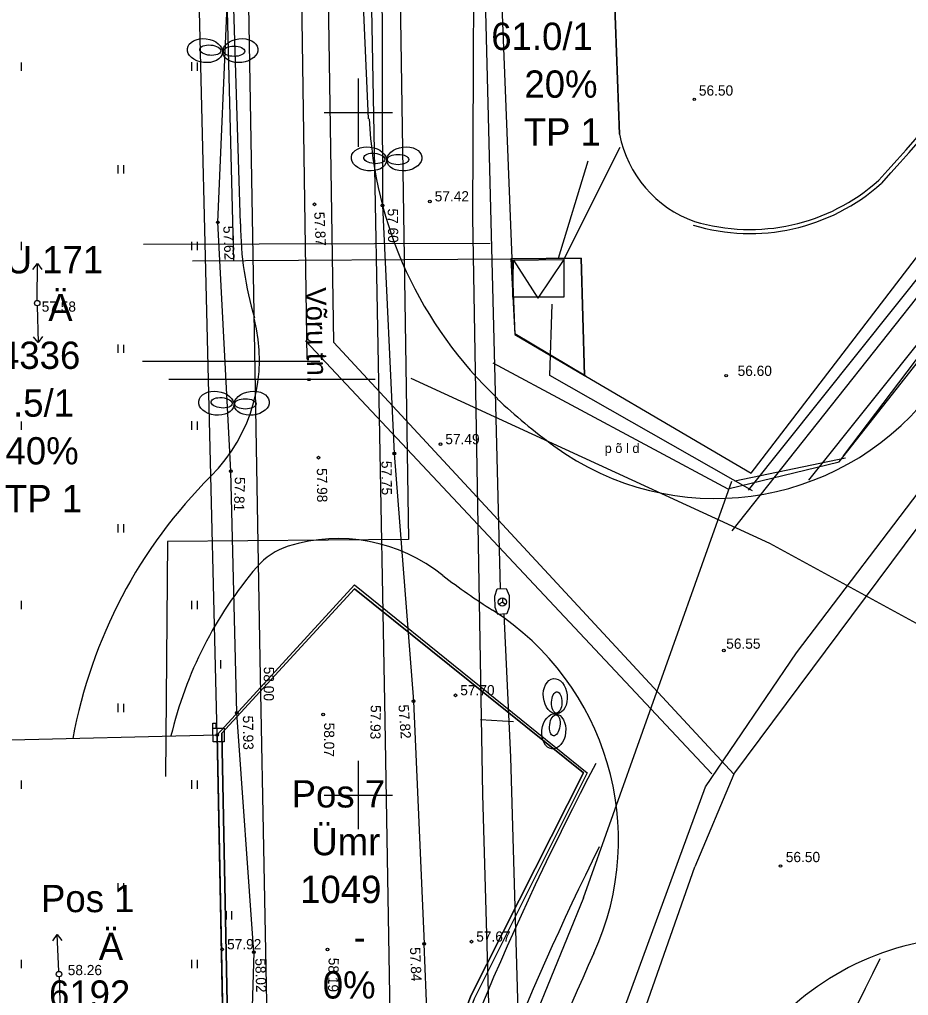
# Model space of a CAD drawing. Extents: x 9156 to 9809, y 2728 to 4000.
# Drawn here: x 9375.2 to 9440.3, y 3485.3 to 3556.8 of the extents above; entities that cross this region are included whole.
import ezdxf

# ---------------------------------------------------------------- set-up
doc = ezdxf.new("R2010")
doc.units = 0
for name, color, linetype in [('Level 11', 7, 'Continuous'), ('Level 12', 7, 'Continuous'), ('Level 14', 7, 'Continuous'), ('Level 15', 7, 'Continuous'), ('Level 16', 7, 'Continuous'), ('Level 17', 7, 'Continuous'), ('Level 18', 7, 'Continuous'), ('Level 5', 7, 'Continuous'), ('Level 54', 7, 'Continuous'), ('Level 56', 7, 'Continuous'), ('Level 6', 7, 'Continuous'), ('Level 7', 7, 'Continuous'), ('Level 8', 7, 'Continuous')]:
    doc.layers.add(name, color=color, linetype=linetype)

msp = doc.modelspace()

# ---------------------------------------------------------------- linework, layer by layer
at = {"layer": 'Level 11'}
for p, q in [((9419.13, 3548.406), (9417.595, 3590.318)), ((9417.595, 3590.318), (9419.13, 3548.406))]:
    msp.add_line(p, q, dxfattribs=at)
for points in [[(9416.318, 3539.339), (9411.166, 3539.282), (9411.458, 3533.779), (9416.558, 3530.725)], [(9416.318, 3539.339), (9411.166, 3539.282), (9411.455, 3533.737), (9416.558, 3530.725)]]:
    msp.add_lwpolyline(points, close=True, dxfattribs=at)
for centre, radius, start, end in [((9257.773, 3708.522), 243.4, 317.80433, 332.882), ((9257.773, 3708.522), 243.4, 317.80433, 332.882), ((9427.407, 3549.971), 8.424, 190.7073, 250.55426), ((9427.407, 3549.971), 8.424, 190.7073, 250.55426), ((9428.665, 3555.568), 14.136, 253.29881, 311.85469), ((9428.665, 3555.568), 14.136, 253.29881, 311.85469)]:
    msp.add_arc(centre, radius, start, end, dxfattribs=at)
at = {"layer": 'Level 12'}
for p, q in [((9389.26, 3603.506), (9390.852, 3539.152)), ((9472.329, 3573.455), (9435.481, 3524.854)), ((9414.986, 3539.133), (9419.156, 3547.47)), ((9387.85, 3539.133), (9411.166, 3539.282)), ((9411.308, 3536.477), (9411.355, 3539.179)), ((9411.355, 3539.179), (9415.033, 3539.226)), ((9411.355, 3539.179), (9413.148, 3536.397)), ((9415.033, 3539.226), (9413.148, 3536.397)), ((9415.033, 3539.226), (9415.033, 3536.477)), ((9415.033, 3536.477), (9411.308, 3536.477)), ((9414.009, 3530.745), (9414.195, 3535.964)), ((9428.866, 3522.286), (9414.009, 3530.745)), ((9427.558, 3523.02), (9435.662, 3524.703)), ((9416.479, 3492.478), (9427.352, 3522.995)), ((9416.479, 3492.478), (9406.21, 3467.279))]:
    msp.add_line(p, q, dxfattribs=at)
at = {"layer": 'Level 14'}
for p, q in [((9427.489, 3501.526), (9484.383, 3578.032)), ((9398.212, 3533.163), (9397.759, 3562.139)), ((9398.212, 3533.163), (9427.489, 3501.526)), ((9401.232, 3530.443), (9386.13, 3530.443)), ((9427.489, 3501.526), (9424.625, 3494.744)), ((9413.752, 3463.774), (9424.625, 3494.744))]:
    msp.add_line(p, q, dxfattribs=at)
at = {"layer": 'Level 15'}
for p, q in [((9435.211, 3524.4), (9458.77, 3554.464)), ((9409.64, 3540.412), (9384.266, 3540.322)), ((9409.84, 3531.652), (9427.056, 3522.436)), ((9427.056, 3522.436), (9435.211, 3524.4)), ((9408.943, 3505.533), (9411.35, 3505.395))]:
    msp.add_line(p, q, dxfattribs=at)
at = {"layer": 'Level 16'}
for p, q in [((9396.243, 3531.923), (9395.524, 3581.023)), ((9432.07, 3510.41), (9469.372, 3559.57)), ((9425.879, 3501.558), (9396.128, 3533.283)), ((9397.185, 3531.773), (9384.198, 3531.773)), ((9425.426, 3500.591), (9432.07, 3510.41)), ((9413.344, 3467.656), (9425.426, 3500.591))]:
    msp.add_line(p, q, dxfattribs=at)
at = {"layer": 'Level 17'}
for p, q in [((9402.638, 3585.797), (9403.665, 3518.718)), ((9427.374, 3519.354), (9458.182, 3558.332)), ((9428.56, 3522.344), (9455.51, 3556.115)), ((9432.973, 3523.064), (9457.855, 3554.244)), ((9403.846, 3530.534), (9430.093, 3518.448)), ((9386.026, 3518.569), (9385.875, 3501.346)), ((9403.665, 3518.718), (9386.026, 3518.569)), ((9430.093, 3518.448), (9455.313, 3504.669))]:
    msp.add_line(p, q, dxfattribs=at)
for radius, start, end in [(215.35, 152.14387, 173.22057), (212.35, 153.57103, 173.32026), (190.3, 153.02623, 176.31932)]:
    msp.add_arc((9607.784, 3401.679), radius, start, end, dxfattribs=at)
at = {"layer": 'Level 18'}
for p, q in [((9391.373, 3541.836), (9389.227, 3610.137)), ((9400.747, 3549.532), (9400.239, 3560.805))]:
    msp.add_line(p, q, dxfattribs=at)
for centre, radius, start, end in [((9430.769, 3550.888), 30, 182.58423, 226.76102), ((9415.806, 3541.945), 24.433, 180.25542, 196.59789), ((9380.761, 3531.892), 12, 314.71763, 14.71922), ((9426.118, 3541.729), 20, 233.80691, 321.41014), ((9440.185, 3560.953), 43.821, 226.76102, 233.80691), ((9415.025, 3497.515), 36.536, 134.96714, 169.53795), ((9398.528, 3506.606), 12.18, 51.04093, 107.49197), ((9396.37, 3513.454), 5, 107.49197, 139.4877), ((9415.025, 3497.515), 29.536, 139.4877, 166.6663), ((9440.185, 3560.953), 56.3, 232.85221, 237.36898), ((9399.042, 3496.696), 20, 335.52551, 57.36898), ((9445.092, 3469.599), 20, 58.80187, 157.34047), ((9607.784, 3401.679), 209.35, 155.52551, 172.93494)]:
    msp.add_arc(centre, radius, start, end, dxfattribs=at)
at = {"layer": 'Level 5'}
msp.add_line((9416.798, 3546.449), (9414.635, 3539.312), dxfattribs=at)
at = {"layer": 'Level 54'}
for p, q in [((9389.713, 3541.97), (9390.484, 3559.789)), ((9375.322, 3553.676), (9375.322, 3553.068)), ((9387.798, 3553.688), (9387.798, 3553.068)), ((9388.204, 3553.676), (9388.204, 3553.068)), ((9400, 3552.5), (9400, 3547.5)), ((9400, 3552.5), (9400, 3547.5)), ((9400, 3552.5), (9400, 3547.5)), ((9397.5, 3550), (9402.5, 3550)), ((9397.5, 3550), (9402.5, 3550)), ((9397.5, 3550), (9402.5, 3550)), ((9382.392, 3546.157), (9382.392, 3545.536)), ((9382.798, 3546.145), (9382.798, 3545.536)), ((9396.786, 3543.274), (9396.786, 3543.274)), ((9401.76, 3543.193), (9401.76, 3543.193)), ((9401.76, 3543.193), (9402.634, 3525.021)), ((9405.241, 3543.49), (9405.241, 3543.49)), ((9390.664, 3523.738), (9389.713, 3541.97)), ((9389.713, 3541.955), (9389.713, 3541.955)), ((9375.322, 3540.525), (9375.322, 3539.916)), ((9387.798, 3540.536), (9387.798, 3539.916)), ((9388.204, 3540.525), (9388.204, 3539.916)), ((9376.173, 3538.504), (9376.506, 3538.942)), ((9376.493, 3536.242), (9376.506, 3538.942)), ((9376.506, 3538.942), (9376.835, 3538.501)), ((9376.497, 3535.842), (9376.571, 3533.143)), ((9376.571, 3533.143), (9376.228, 3533.573)), ((9376.89, 3533.591), (9376.571, 3533.143)), ((9382.392, 3533.005), (9382.392, 3532.385)), ((9382.798, 3532.994), (9382.798, 3532.385)), ((9375.322, 3527.374), (9375.322, 3526.765)), ((9387.798, 3527.385), (9387.798, 3526.765)), ((9388.204, 3527.374), (9388.204, 3526.765)), ((9406.018, 3525.702), (9406.018, 3525.702)), ((9402.634, 3525.021), (9402.634, 3525.021)), ((9402.634, 3525.021), (9404.038, 3506.868)), ((9397.091, 3524.716), (9397.091, 3524.716)), ((9390.662, 3523.733), (9390.662, 3523.733)), ((9391.109, 3506.015), (9390.664, 3523.738)), ((9382.392, 3519.854), (9382.392, 3519.234)), ((9382.798, 3519.843), (9382.798, 3519.234)), ((9410.359, 3516.223), (9410.359, 3516.223)), ((9410.17, 3515.115), (9410.17, 3515.115)), ((9410.819, 3515.12), (9410.819, 3515.12)), ((9387.798, 3514.234), (9387.798, 3513.614)), ((9409.997, 3514.567), (9409.997, 3514.567)), ((9409.997, 3514.567), (9409.997, 3514.567)), ((9410.542, 3514.439), (9410.542, 3514.139)), ((9411.031, 3514.613), (9411.031, 3514.613)), ((9375.322, 3514.223), (9375.322, 3513.614)), ((9388.204, 3514.223), (9388.204, 3513.614)), ((9410.014, 3513.73), (9410.014, 3513.73)), ((9410.542, 3514.139), (9410.292, 3513.973)), ((9410.542, 3514.139), (9410.542, 3514.139)), ((9410.542, 3514.139), (9410.792, 3513.973)), ((9411.05, 3513.764), (9411.05, 3513.764)), ((9410.207, 3513.237), (9410.207, 3513.237)), ((9410.681, 3512.823), (9410.681, 3512.823)), ((9410.883, 3513.269), (9410.883, 3513.269)), ((9392.807, 3509.978), (9392.807, 3509.978)), ((9389.513, 3509.886), (9389.513, 3509.266)), ((9389.918, 3509.875), (9389.918, 3509.266)), ((9407.115, 3507.306), (9407.115, 3507.306)), ((9382.392, 3506.703), (9382.392, 3506.083)), ((9382.798, 3506.691), (9382.798, 3506.083)), ((9401.91, 3506.844), (9401.91, 3506.844)), ((9404.038, 3506.868), (9404.038, 3506.868)), ((9404.038, 3506.868), (9404.811, 3489.091)), ((9391.109, 3506.015), (9391.109, 3506.015)), ((9392.345, 3488.489), (9391.109, 3506.015)), ((9397.431, 3505.904), (9397.431, 3505.904)), ((9389.668, 3504.405), (9389.668, 3504.405)), ((9400, 3502.5), (9400, 3497.5)), ((9400, 3502.5), (9400, 3497.5)), ((9400, 3502.5), (9400, 3497.5)), ((9411.129, 3502.78), (9411.129, 3502.78)), ((9375.322, 3501.071), (9375.322, 3500.462)), ((9387.798, 3501.083), (9387.798, 3500.462)), ((9388.204, 3501.071), (9388.204, 3500.462)), ((9397.5, 3500), (9402.5, 3500)), ((9397.5, 3500), (9402.5, 3500)), ((9397.5, 3500), (9402.5, 3500)), ((9382.392, 3493.551), (9382.392, 3492.931)), ((9382.798, 3493.54), (9382.798, 3492.931)), ((9390.318, 3491.494), (9390.318, 3490.874)), ((9390.724, 3491.483), (9390.724, 3490.874)), ((9377.639, 3489.321), (9377.949, 3489.775)), ((9378.076, 3487.078), (9377.949, 3489.775)), ((9377.949, 3489.775), (9378.301, 3489.352)), ((9408.282, 3489.259), (9408.282, 3489.259)), ((9390.041, 3488.696), (9390.041, 3488.696)), ((9397.74, 3488.679), (9397.74, 3488.679)), ((9404.811, 3489.091), (9404.811, 3489.091)), ((9405.496, 3472.707), (9404.811, 3489.091)), ((9375.322, 3487.92), (9375.322, 3487.311)), ((9387.798, 3487.931), (9387.798, 3487.311)), ((9388.204, 3487.92), (9388.204, 3487.311)), ((9392.345, 3488.489), (9391.867, 3471.579)), ((9392.345, 3488.489), (9392.345, 3488.489)), ((9378.09, 3486.678), (9378.165, 3483.979))]:
    msp.add_line(p, q, dxfattribs=at)
for points in [[(9406.796, 3642.411), (9407.476, 3613.881), (9408.676, 3582.388), (9410.387, 3515.117)], [(9397.129, 3380.652), (9395.019, 3412.343), (9393.756, 3460.883), (9392.807, 3509.978), (9391.971, 3559.264), (9391.116, 3614.638), (9387.944, 3630.289), (9387.153, 3640.427)], [(9409.112, 3500.044), (9408.382, 3542.315), (9408.497, 3570.133), (9408.227, 3581.28), (9406.571, 3597.619), (9406.61, 3602.955)], [(9406.951, 3592.745), (9404.9, 3589.399), (9400.65, 3580.127), (9400.669, 3573.249), (9401.91, 3506.844), (9403.071, 3439.533), (9404.623, 3395.803), (9405.779, 3380.148)], [(9409.997, 3514.567), (9410.17, 3515.115), (9410.819, 3515.12), (9411.031, 3514.613), (9411.05, 3513.764), (9410.883, 3513.269), (9410.207, 3513.237), (9410.014, 3513.73), (9409.997, 3514.567)], [(9410.662, 3513.259), (9411.129, 3502.78), (9414.011, 3403.198), (9413.966, 3395.158), (9414.527, 3385.035)], [(9389.361, 3504.868), (9389.359, 3505.274)], [(9389.359, 3505.274), (9389.564, 3505.274), (9389.564, 3504.868), (9389.361, 3504.868)], [(9389.365, 3503.905), (9389.36, 3504.905)], [(9389.36, 3504.905), (9390.168, 3504.905), (9390.168, 3503.905), (9389.365, 3503.905)], [(9412.616, 3379.749), (9411.152, 3404.875), (9409.689, 3479.597), (9409.112, 3500.044)]]:
    msp.add_lwpolyline(points, dxfattribs=at)
for centre, radius in [((9424.591, 3550.963), 0.0909), ((9405.241, 3543.49), 0.1), ((9396.786, 3543.274), 0.1), ((9401.76, 3543.193), 0.1), ((9389.713, 3541.955), 0.1), ((9376.492, 3536.042), 0.2), ((9376.492, 3536.042), 0.2), ((9426.927, 3530.73), 0.0909), ((9406.018, 3525.702), 0.1), ((9402.634, 3525.021), 0.1), ((9397.091, 3524.716), 0.1), ((9390.662, 3523.733), 0.1), ((9410.542, 3514.139), 0.3), ((9426.76, 3510.586), 0.0909), ((9407.115, 3507.306), 0.1), ((9404.038, 3506.868), 0.1), ((9391.109, 3506.015), 0.1), ((9397.431, 3505.904), 0.1), ((9389.668, 3504.405), 0.0923), ((9430.908, 3494.799), 0.0909), ((9408.282, 3489.259), 0.1), ((9390.041, 3488.696), 0.1), ((9392.345, 3488.489), 0.1), ((9397.74, 3488.679), 0.1), ((9404.811, 3489.091), 0.1), ((9378.085, 3486.878), 0.2), ((9378.085, 3486.878), 0.2)]:
    msp.add_circle(centre, radius, dxfattribs=at)
msp.add_spline([(9406.951, 3592.745), (9406.781, 3591.183), (9406.367, 3589.859), (9405.587, 3588.036), (9403.761, 3583.944), (9402.884, 3582.221), (9401.887, 3580.231), (9401.594, 3579.531), (9401.59, 3574.275), (9401.595, 3572.424), (9401.619, 3568.927), (9401.76, 3543.193)], degree=3, dxfattribs=at)
at = {"layer": 'Level 56'}
for p, q in [((9391.373, 3541.836), (9389.227, 3610.137)), ((9400.747, 3549.532), (9400.239, 3560.805)), ((9428.56, 3522.344), (9455.51, 3556.115)), ((9432.973, 3523.064), (9457.855, 3554.244))]:
    msp.add_line(p, q, dxfattribs=at)
for centre, radius, start, end in [((9430.769, 3550.888), 30, 182.58423, 226.76102), ((9415.806, 3541.945), 24.433, 180.25542, 196.59789), ((9380.761, 3531.892), 12, 314.71763, 14.71922), ((9426.118, 3541.729), 20, 233.80691, 321.41014), ((9440.185, 3560.953), 43.821, 226.76102, 233.80691), ((9415.025, 3497.515), 36.536, 134.96714, 169.53795), ((9398.528, 3506.606), 12.18, 51.04093, 107.49197), ((9396.37, 3513.454), 5, 107.49197, 139.4877), ((9415.025, 3497.515), 29.536, 139.4877, 166.6663), ((9440.185, 3560.953), 56.3, 232.85221, 237.36898), ((9399.042, 3496.696), 20, 335.52551, 57.36898), ((9607.784, 3401.679), 215.35, 152.14387, 173.22057), ((9607.784, 3401.679), 212.35, 153.57103, 173.32026), ((9445.092, 3469.599), 20, 58.80187, 157.34047), ((9607.784, 3401.679), 209.35, 155.52551, 172.93494), ((9607.784, 3401.679), 190.3, 153.02623, 176.31932)]:
    msp.add_arc(centre, radius, start, end, dxfattribs=at)
at = {"layer": 'Level 6'}
for points in [[(9416.48, 3501.631), (9408.229, 3485.287), (9400.321, 3464.17), (9394.39, 3439.052), (9391.296, 3439.052), (9390.006, 3504.53), (9399.719, 3515.11)], [(9391.296, 3439.052), (9394.39, 3439.052), (9400.321, 3464.17), (9408.229, 3485.287), (9416.48, 3501.631), (9399.719, 3515.11), (9390.006, 3504.53)]]:
    msp.add_lwpolyline(points, close=True, dxfattribs=at)
for centre, radius, start, end in [((9257.773, 3708.522), 243.702, 317.80433, 332.882), ((9428.665, 3555.568), 14.432, 253.29881, 311.85469)]:
    msp.add_arc(centre, radius, start, end, dxfattribs=at)
at = {"layer": 'Level 7'}
for p, q in [((9409.05, 3594.06), (9411.455, 3533.737)), ((9389.67, 3504.41), (9387.795, 3580.728)), ((9428.759, 3523.586), (9464.86, 3570.761)), ((9411.166, 3539.282), (9416.318, 3539.339)), ((9411.166, 3539.282), (9411.458, 3533.779)), ((9416.318, 3539.339), (9416.558, 3530.725)), ((9411.455, 3533.737), (9428.759, 3523.586)), ((9416.662, 3530.691), (9411.458, 3533.779)), ((9336.15, 3503.09), (9389.67, 3504.41)), ((9389.67, 3504.41), (9391.882, 3396.104))]:
    msp.add_line(p, q, dxfattribs=at)
msp.add_lwpolyline([(9389.67, 3504.41), (9399.727, 3515.393), (9416.746, 3501.629), (9408.487, 3485.064), (9400.579, 3463.559), (9396.453, 3447.387), (9394.562, 3438.82), (9390.952, 3438.82)], close=True, dxfattribs=at)
at = {"layer": 'Level 8'}
for centre, major_axis, ratio in [((9388.77, 3554.534), (1.285, -0.15), 0.674652), ((9388.77, 3554.534), (1.285, -0.15), 0.674652), ((9388.77, 3554.534), (1.285, -0.15), 0.674652), ((9388.77, 3554.534), (1.285, -0.15), 0.674652), ((9389.165, 3554.57), (0.774, -0.072), 0.486914), ((9389.165, 3554.57), (0.774, -0.072), 0.486914), ((9389.165, 3554.57), (0.774, -0.072), 0.486914), ((9389.165, 3554.57), (0.774, -0.072), 0.486914), ((9391.362, 3554.534), (-1.285, -0.15), 0.674652), ((9391.362, 3554.534), (-1.285, -0.15), 0.674652), ((9391.362, 3554.534), (-1.285, -0.15), 0.674652), ((9391.362, 3554.534), (-1.285, -0.15), 0.674652), ((9390.902, 3554.49), (-0.778, 0.002), 0.486914), ((9390.902, 3554.49), (-0.778, 0.002), 0.486914), ((9390.902, 3554.49), (-0.778, 0.002), 0.486914), ((9390.902, 3554.49), (-0.778, 0.002), 0.486914), ((9400.775, 3546.602), (1.285, -0.15), 0.674652), ((9400.775, 3546.602), (1.285, -0.15), 0.674652), ((9400.775, 3546.602), (1.285, -0.15), 0.674652), ((9400.775, 3546.602), (1.285, -0.15), 0.674652), ((9403.368, 3546.602), (-1.285, -0.15), 0.674652), ((9403.368, 3546.602), (-1.285, -0.15), 0.674652), ((9403.368, 3546.602), (-1.285, -0.15), 0.674652), ((9403.368, 3546.602), (-1.285, -0.15), 0.674652), ((9401.17, 3546.638), (0.774, -0.072), 0.486914), ((9401.17, 3546.638), (0.774, -0.072), 0.486914), ((9401.17, 3546.638), (0.774, -0.072), 0.486914), ((9401.17, 3546.638), (0.774, -0.072), 0.486914), ((9402.908, 3546.558), (-0.778, 0.002), 0.486914), ((9402.908, 3546.558), (-0.778, 0.002), 0.486914), ((9402.908, 3546.558), (-0.778, 0.002), 0.486914), ((9402.908, 3546.558), (-0.778, 0.002), 0.486914), ((9389.6, 3528.7), (1.285, -0.15), 0.674652), ((9389.6, 3528.7), (1.285, -0.15), 0.674652), ((9389.6, 3528.7), (1.285, -0.15), 0.674652), ((9389.6, 3528.7), (1.285, -0.15), 0.674652), ((9392.193, 3528.7), (-1.285, -0.15), 0.674652), ((9392.193, 3528.7), (-1.285, -0.15), 0.674652), ((9392.193, 3528.7), (-1.285, -0.15), 0.674652), ((9392.193, 3528.7), (-1.285, -0.15), 0.674652), ((9389.995, 3528.736), (0.774, -0.072), 0.486914), ((9389.995, 3528.736), (0.774, -0.072), 0.486914), ((9389.995, 3528.736), (0.774, -0.072), 0.486914), ((9389.995, 3528.736), (0.774, -0.072), 0.486914), ((9391.733, 3528.656), (-0.778, 0.002), 0.486914), ((9391.733, 3528.656), (-0.778, 0.002), 0.486914), ((9391.733, 3528.656), (-0.778, 0.002), 0.486914), ((9391.733, 3528.656), (-0.778, 0.002), 0.486914), ((9414.416, 3507.24), (0.134, -1.286), 0.674652), ((9414.416, 3507.24), (0.134, -1.286), 0.674652), ((9414.416, 3507.24), (0.134, -1.286), 0.674652), ((9414.416, 3507.24), (0.134, -1.286), 0.674652), ((9414.523, 3506.785), (-0.027, -0.777), 0.486914), ((9414.523, 3506.785), (-0.027, -0.777), 0.486914), ((9414.523, 3506.785), (-0.027, -0.777), 0.486914), ((9414.523, 3506.785), (-0.027, -0.777), 0.486914), ((9414.309, 3504.668), (0.134, 1.286), 0.674652), ((9414.309, 3504.668), (0.134, 1.286), 0.674652), ((9414.309, 3504.668), (0.134, 1.286), 0.674652), ((9414.309, 3504.668), (0.134, 1.286), 0.674652), ((9414.383, 3505.104), (0.102, 0.771), 0.486914), ((9414.383, 3505.104), (0.102, 0.771), 0.486914), ((9414.383, 3505.104), (0.102, 0.771), 0.486914), ((9414.383, 3505.104), (0.102, 0.771), 0.486914)]:
    msp.add_ellipse(centre, major_axis=major_axis, ratio=ratio, dxfattribs=at)

# ---------------------------------------------------------------- texts
at = {"layer": 'Level 5'}
for s, p in [('61.0/1', (9409.732, 3554.585)), ('20%', (9412.157, 3551.085)), ('TP 1', (9412.113, 3547.585)), ('VõRU 171', (9368.98, 3538.218)), ('Ä', (9377.303, 3534.718)), ('4336', (9373.696, 3531.218)), ('69.5/1', (9371.75, 3527.718)), ('40%', (9374.175, 3524.218)), ('TP 1', (9374.13, 3520.718)), ('Pos 7', (9395.12, 3499.089)), ('Ümr', (9396.557, 3495.589)), ('1049', (9395.741, 3492.089)), ('Pos 1', (9376.773, 3491.42)), ('Ä', (9381.001, 3487.92)), ('-', (9399.65, 3488.589)), ('0%', (9397.398, 3485.089)), ('6192', (9377.357, 3484.42))]:
    msp.add_text(s, height=2, dxfattribs=at).set_placement(p)
at = {"layer": 'Level 54'}
for s, height, p in [('56.50', 0.75, (9424.93, 3551.24)), ('57.42', 0.75, (9405.591, 3543.49)), ('57.58', 0.75, (9376.821, 3535.41)), ('56.60', 0.75, (9427.767, 3530.705)), ('57.49', 0.75, (9406.368, 3525.702)), ('p õ l d', 0.7, (9418.033, 3525.059)), ('56.55', 0.75, (9426.932, 3510.715)), ('57.70', 0.75, (9407.465, 3507.306)), ('56.50', 0.75, (9431.293, 3495.084)), ('57.67', 0.75, (9408.632, 3489.259)), ('57.92', 0.75, (9390.391, 3488.696)), ('58.26', 0.75, (9378.728, 3486.804))]:
    msp.add_text(s, height=height, dxfattribs=at).set_placement(p)
for s, height, rotation, p in [('57.60', 0.75, 270.69021, (9402.149, 3542.964)), ('57.87', 0.75, 272.69263, (9396.768, 3542.708)), ('57.62', 0.75, 272.34795, (9390.107, 3541.679)), ('Võru tn.', 1.5, 271.29152, (9396.125, 3537.171)), ('57.75', 0.75, 270.46205, (9401.69, 3524.477)), ('57.98', 0.75, 270.66556, (9396.958, 3523.946)), ('57.81', 0.75, 268.23118, (9390.967, 3523.315)), ('58.00', 0.75, 269.59493, (9393.085, 3509.401)), ('57.93', 0.75, 269.20534, (9400.907, 3506.599)), ('57.82', 0.75, 274.25657, (9402.932, 3506.601)), ('57.93', 0.75, 270.69039, (9391.548, 3505.818)), ('58.07', 0.75, 269.46754, (9397.499, 3505.307)), ('57.84', 0.75, 272.45596, (9403.777, 3488.835)), ('58.02', 0.75, 271.74659, (9392.449, 3488.028)), ('58.19', 0.75, 268.7978, (9397.827, 3488.086))]:
    msp.add_text(s, height=height, rotation=rotation, dxfattribs=at).set_placement(p)

doc.saveas('drawing.dxf')
